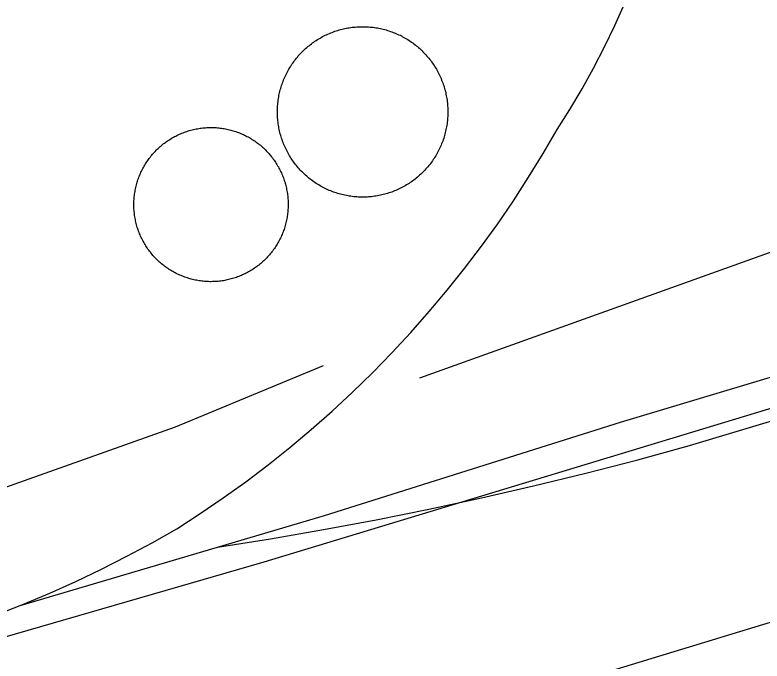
# Model space of a CAD drawing. Extents: x 3651524 to 3689615, y 505651 to 531377.
# Drawn here: x 3674573.2 to 3674805.8, y 513484.9 to 513686 of the extents above; entities that cross this region are included whole.
import ezdxf

# ---------------------------------------------------------------- set-up
doc = ezdxf.new("R2010")
doc.units = 0
for name, color, linetype in [('V-DOMW-TANK', 7, 'Continuous'), ('V-RAIL-TRAK', 7, 'Continuous'), ('V-ROAD-CNTR', 7, 'Continuous'), ('V-SITE-OTLN', 7, 'Continuous'), ('V-TOPO-SHOR', 7, 'Continuous')]:
    doc.layers.add(name, color=color, linetype=linetype)

msp = doc.modelspace()

# ---------------------------------------------------------------- linework, layer by layer
at = {"layer": 'V-DOMW-TANK'}
for points in [[(3674655.006, 513657.699), (3674655.043, 513658.16), (3674655.088, 513658.621), (3674655.139, 513659.082), (3674655.201, 513659.54), (3674655.268, 513659.999), (3674655.346, 513660.456), (3674655.43, 513660.911), (3674655.522, 513661.365), (3674655.623, 513661.818), (3674655.731, 513662.268), (3674655.848, 513662.717), (3674655.971, 513663.163), (3674656.102, 513663.606), (3674656.241, 513664.048), (3674656.388, 513664.488), (3674656.544, 513664.925), (3674656.706, 513665.357), (3674656.876, 513665.789), (3674657.052, 513666.215), (3674657.238, 513666.641), (3674657.429, 513667.063), (3674657.63, 513667.481), (3674657.836, 513667.894), (3674658.051, 513668.306), (3674658.271, 513668.713), (3674658.5, 513669.117), (3674658.733, 513669.514), (3674658.977, 513669.909), (3674659.225, 513670.301), (3674659.483, 513670.686), (3674659.743, 513671.069), (3674660.011, 513671.445), (3674660.288, 513671.818), (3674660.571, 513672.185), (3674660.857, 513672.547), (3674661.15, 513672.904), (3674661.453, 513673.256), (3674661.76, 513673.604), (3674662.074, 513673.944), (3674662.391, 513674.28), (3674662.717, 513674.612), (3674663.047, 513674.935), (3674663.382, 513675.255), (3674663.724, 513675.568), (3674664.073, 513675.873), (3674664.423, 513676.174), (3674664.781, 513676.469), (3674665.144, 513676.758), (3674665.51, 513677.039), (3674665.883, 513677.315), (3674666.26, 513677.583), (3674666.643, 513677.845), (3674667.028, 513678.101), (3674667.419, 513678.351), (3674667.814, 513678.591), (3674668.214, 513678.826), (3674668.617, 513679.056), (3674669.023, 513679.277), (3674669.434, 513679.49), (3674669.848, 513679.697), (3674670.266, 513679.896), (3674670.688, 513680.088), (3674671.114, 513680.272), (3674671.542, 513680.451), (3674671.972, 513680.618), (3674672.406, 513680.782), (3674672.842, 513680.936), (3674673.28, 513681.083), (3674673.723, 513681.223), (3674674.167, 513681.354), (3674674.614, 513681.477), (3674675.062, 513681.593), (3674675.513, 513681.702), (3674675.963, 513681.802), (3674676.418, 513681.894), (3674676.873, 513681.978), (3674677.329, 513682.054), (3674677.788, 513682.122), (3674678.247, 513682.183), (3674678.708, 513682.234), (3674679.168, 513682.279), (3674679.629, 513682.316), (3674680.092, 513682.345), (3674680.555, 513682.363), (3674681.018, 513682.376), (3674681.481, 513682.378), (3674681.943, 513682.376), (3674682.406, 513682.363), (3674682.869, 513682.343), (3674683.332, 513682.314), (3674683.793, 513682.279), (3674684.254, 513682.234), (3674684.714, 513682.181), (3674685.173, 513682.122), (3674685.632, 513682.05), (3674686.089, 513681.976), (3674686.543, 513681.892), (3674686.998, 513681.8), (3674687.451, 513681.7), (3674687.899, 513681.591)], [(3674687.899, 513681.591), (3674688.35, 513681.475), (3674688.794, 513681.352), (3674689.238, 513681.219), (3674689.681, 513681.079), (3674690.119, 513680.932), (3674690.553, 513680.778), (3674690.989, 513680.616), (3674691.422, 513680.446), (3674691.848, 513680.268), (3674692.274, 513680.082), (3674692.695, 513679.891), (3674693.113, 513679.693), (3674693.527, 513679.488), (3674693.939, 513679.271), (3674694.344, 513679.05), (3674694.748, 513678.822), (3674695.145, 513678.587), (3674695.542, 513678.345), (3674695.931, 513678.095), (3674696.318, 513677.841), (3674696.699, 513677.577), (3674697.076, 513677.309), (3674697.449, 513677.034), (3674697.815, 513676.752), (3674698.178, 513676.463), (3674698.536, 513676.168), (3674698.889, 513675.867), (3674699.235, 513675.56), (3674699.577, 513675.247), (3674699.913, 513674.929), (3674700.242, 513674.603), (3674700.566, 513674.274), (3674700.885, 513673.938), (3674701.199, 513673.596), (3674701.506, 513673.25), (3674701.805, 513672.895), (3674702.1, 513672.537), (3674702.389, 513672.177), (3674702.671, 513671.81), (3674702.946, 513671.437), (3674703.214, 513671.06), (3674703.476, 513670.677), (3674703.732, 513670.292), (3674703.982, 513669.901), (3674704.224, 513669.506), (3674704.457, 513669.107), (3674704.686, 513668.703), (3674704.908, 513668.298), (3674705.121, 513667.888), (3674705.328, 513667.472), (3674705.526, 513667.05), (3674705.719, 513666.633), (3674705.903, 513666.207), (3674706.081, 513665.779), (3674706.249, 513665.349), (3674706.413, 513664.914), (3674706.567, 513664.478), (3674706.714, 513664.038), (3674706.853, 513663.598), (3674706.984, 513663.153), (3674707.107, 513662.707), (3674707.226, 513662.258), (3674707.332, 513661.808), (3674707.431, 513661.357), (3674707.521, 513660.902), (3674707.609, 513660.446), (3674707.685, 513659.989), (3674707.752, 513659.53), (3674707.814, 513659.071), (3674707.865, 513658.611), (3674707.912, 513658.15), (3674707.947, 513657.687), (3674707.974, 513657.226), (3674707.994, 513656.765), (3674708.006, 513656.301), (3674708.01, 513655.838), (3674708.006, 513655.375), (3674707.994, 513654.912), (3674707.974, 513654.449), (3674707.945, 513653.986), (3674707.912, 513653.525), (3674707.865, 513653.065), (3674707.812, 513652.604), (3674707.752, 513652.145), (3674707.683, 513651.686), (3674707.607, 513651.23), (3674707.521, 513650.775), (3674707.429, 513650.32), (3674707.328, 513649.868), (3674707.222, 513649.417), (3674707.103, 513648.969), (3674706.98, 513648.524), (3674706.849, 513648.08), (3674706.71, 513647.637), (3674706.562, 513647.199), (3674706.409, 513646.761), (3674706.247, 513646.329), (3674706.077, 513645.897), (3674705.899, 513645.469), (3674705.715, 513645.043)], [(3674666.635, 513633.846), (3674666.25, 513634.108), (3674665.875, 513634.377), (3674665.504, 513634.653), (3674665.136, 513634.934), (3674664.773, 513635.222), (3674664.417, 513635.517), (3674664.064, 513635.818), (3674663.718, 513636.126), (3674663.376, 513636.439), (3674663.04, 513636.756), (3674662.711, 513637.08), (3674662.385, 513637.412), (3674662.068, 513637.748), (3674661.754, 513638.09), (3674661.447, 513638.436), (3674661.146, 513638.788), (3674660.851, 513639.146), (3674660.564, 513639.509), (3674660.282, 513639.876), (3674660.007, 513640.248), (3674659.737, 513640.625), (3674659.475, 513641.008), (3674659.219, 513641.393), (3674658.971, 513641.784), (3674658.729, 513642.18), (3674658.494, 513642.579), (3674658.267, 513642.982), (3674658.045, 513643.388), (3674657.832, 513643.8), (3674657.625, 513644.213), (3674657.423, 513644.633), (3674657.234, 513645.053), (3674657.05, 513645.479), (3674656.872, 513645.907), (3674656.702, 513646.337), (3674656.54, 513646.771), (3674656.386, 513647.207), (3674656.239, 513647.648), (3674656.1, 513648.088), (3674655.969, 513648.534), (3674655.842, 513648.979), (3674655.729, 513649.429), (3674655.62, 513649.878), (3674655.52, 513650.331), (3674655.428, 513650.785), (3674655.344, 513651.24), (3674655.268, 513651.697), (3674655.199, 513652.155), (3674655.139, 513652.614), (3674655.086, 513653.075), (3674655.043, 513653.536), (3674655.006, 513653.997), (3674654.977, 513654.459), (3674654.957, 513654.922), (3674654.945, 513655.385), (3674654.943, 513655.848), (3674654.947, 513656.311), (3674654.957, 513656.774), (3674654.977, 513657.236), (3674655.006, 513657.699)], [(3674625.585, 513649.376), (3674625.976, 513649.524), (3674626.371, 513649.665), (3674626.766, 513649.8), (3674627.168, 513649.927), (3674627.569, 513650.048), (3674627.972, 513650.163), (3674628.38, 513650.269), (3674628.784, 513650.367), (3674629.193, 513650.46), (3674629.603, 513650.546), (3674630.016, 513650.623), (3674630.428, 513650.693), (3674630.844, 513650.757), (3674631.257, 513650.814), (3674631.675, 513650.863), (3674632.091, 513650.904), (3674632.509, 513650.939), (3674632.927, 513650.968), (3674633.346, 513650.986), (3674633.764, 513650.998), (3674634.184, 513651.004), (3674634.604, 513651.002), (3674635.022, 513650.994), (3674635.442, 513650.976), (3674635.859, 513650.953), (3674636.277, 513650.922), (3674636.695, 513650.884), (3674637.111, 513650.836), (3674637.526, 513650.783), (3674637.942, 513650.724), (3674638.356, 513650.656), (3674638.768, 513650.582), (3674639.179, 513650.503), (3674639.589, 513650.41), (3674639.996, 513650.314), (3674640.402, 513650.212), (3674640.805, 513650.101), (3674641.209, 513649.984), (3674641.608, 513649.86), (3674642.005, 513649.728), (3674642.403, 513649.589), (3674642.796, 513649.444), (3674643.185, 513649.292), (3674643.574, 513649.135), (3674643.959, 513648.969), (3674644.34, 513648.797), (3674644.719, 513648.616), (3674645.096, 513648.432), (3674645.469, 513648.24), (3674645.837, 513648.041), (3674646.202, 513647.836), (3674646.564, 513647.625), (3674646.923, 513647.408), (3674647.277, 513647.183), (3674647.627, 513646.951), (3674647.973, 513646.718), (3674648.315, 513646.474), (3674648.653, 513646.228), (3674648.987, 513645.974), (3674649.315, 513645.714), (3674649.642, 513645.45), (3674649.96, 513645.18), (3674650.273, 513644.903), (3674650.584, 513644.621), (3674650.89, 513644.334), (3674651.189, 513644.041), (3674651.484, 513643.744), (3674651.772, 513643.441), (3674652.055, 513643.132), (3674652.336, 513642.821), (3674652.61, 513642.503), (3674652.878, 513642.18), (3674653.14, 513641.852), (3674653.396, 513641.522), (3674653.646, 513641.186), (3674653.89, 513640.846), (3674654.13, 513640.502), (3674654.363, 513640.152), (3674654.588, 513639.802), (3674654.809, 513639.445), (3674655.022, 513639.085), (3674655.231, 513638.72), (3674655.432, 513638.354), (3674655.627, 513637.983), (3674655.815, 513637.608), (3674655.997, 513637.23), (3674656.169, 513636.851), (3674656.339, 513636.468), (3674656.501, 513636.081), (3674656.657, 513635.691), (3674656.804, 513635.298), (3674656.946, 513634.907), (3674657.081, 513634.508), (3674657.208, 513634.108), (3674657.329, 513633.707), (3674657.441, 513633.304), (3674657.548, 513632.9), (3674657.648, 513632.493), (3674657.74, 513632.083), (3674657.824, 513631.673)], [(3674613.729, 513614.554), (3674613.516, 513614.915), (3674613.307, 513615.277), (3674613.106, 513615.646), (3674612.912, 513616.016), (3674612.721, 513616.389), (3674612.541, 513616.768), (3674612.367, 513617.149), (3674612.197, 513617.532), (3674612.035, 513617.919), (3674611.881, 513618.308), (3674611.732, 513618.699), (3674611.588, 513619.092), (3674611.457, 513619.49), (3674611.33, 513619.889), (3674611.21, 513620.291), (3674611.095, 513620.694), (3674610.988, 513621.099), (3674610.89, 513621.505), (3674610.798, 513621.915), (3674610.712, 513622.324), (3674610.634, 513622.736), (3674610.564, 513623.15), (3674610.501, 513623.563), (3674610.446, 513623.979), (3674610.399, 513624.395), (3674610.354, 513624.813), (3674610.321, 513625.228), (3674610.292, 513625.648), (3674610.274, 513626.066), (3674610.261, 513626.484), (3674610.255, 513626.904), (3674610.257, 513627.323), (3674610.268, 513627.741), (3674610.284, 513628.161), (3674610.308, 513628.579), (3674610.339, 513628.997), (3674610.378, 513629.412), (3674610.423, 513629.83), (3674610.476, 513630.246), (3674610.538, 513630.66), (3674610.608, 513631.073), (3674610.681, 513631.485), (3674610.763, 513631.897), (3674610.851, 513632.306), (3674610.947, 513632.714), (3674611.054, 513633.119), (3674611.163, 513633.525), (3674611.279, 513633.926), (3674611.404, 513634.325), (3674611.535, 513634.725), (3674611.675, 513635.12), (3674611.82, 513635.513), (3674611.971, 513635.902), (3674612.131, 513636.292), (3674612.297, 513636.677), (3674612.469, 513637.057), (3674612.649, 513637.436), (3674612.834, 513637.811), (3674613.026, 513638.184), (3674613.225, 513638.555), (3674613.43, 513638.919), (3674613.643, 513639.282), (3674613.86, 513639.638), (3674614.083, 513639.992), (3674614.314, 513640.345), (3674614.55, 513640.689), (3674614.792, 513641.033), (3674615.039, 513641.371), (3674615.293, 513641.702), (3674615.553, 513642.034), (3674615.82, 513642.356), (3674616.09, 513642.675), (3674616.366, 513642.991), (3674616.649, 513643.302), (3674616.936, 513643.605), (3674617.229, 513643.906), (3674617.528, 513644.201), (3674617.829, 513644.49), (3674618.138, 513644.774), (3674618.451, 513645.053), (3674618.769, 513645.327), (3674619.09, 513645.596), (3674619.418, 513645.858), (3674619.75, 513646.114), (3674620.086, 513646.364), (3674620.426, 513646.609), (3674620.77, 513646.847), (3674621.12, 513647.08), (3674621.472, 513647.306), (3674621.828, 513647.527), (3674622.189, 513647.74), (3674622.553, 513647.949), (3674622.92, 513648.149), (3674623.291, 513648.344), (3674623.666, 513648.534), (3674624.044, 513648.715), (3674624.423, 513648.893), (3674624.808, 513649.059), (3674625.195, 513649.221), (3674625.585, 513649.376)], [(3674705.715, 513645.043), (3674705.522, 513644.623), (3674705.323, 513644.205), (3674705.117, 513643.793), (3674704.902, 513643.38), (3674704.68, 513642.972), (3674704.453, 513642.571), (3674704.217, 513642.171), (3674703.976, 513641.776), (3674703.726, 513641.385), (3674703.472, 513641), (3674703.21, 513640.617), (3674702.94, 513640.24), (3674702.665, 513639.867), (3674702.382, 513639.501), (3674702.094, 513639.138), (3674701.799, 513638.78), (3674701.5, 513638.43), (3674701.193, 513638.081), (3674700.879, 513637.742), (3674700.56, 513637.406), (3674700.236, 513637.074), (3674699.904, 513636.75), (3674699.569, 513636.431), (3674699.227, 513636.117), (3674698.88, 513635.812), (3674698.528, 513635.511), (3674698.172, 513635.216), (3674697.809, 513634.928), (3674697.441, 513634.647), (3674697.068, 513634.371), (3674696.691, 513634.102), (3674696.308, 513633.84), (3674695.921, 513633.584), (3674695.536, 513633.336), (3674695.139, 513633.093), (3674694.739, 513632.859), (3674694.336, 513632.63), (3674693.928, 513632.409), (3674693.519, 513632.196), (3674693.103, 513631.989), (3674692.685, 513631.79), (3674692.263, 513631.598), (3674691.839, 513631.413), (3674691.411, 513631.235), (3674690.981, 513631.067), (3674690.547, 513630.903), (3674690.111, 513630.75), (3674689.671, 513630.602), (3674689.23, 513630.463), (3674688.786, 513630.332), (3674688.339, 513630.209), (3674687.891, 513630.092), (3674687.44, 513629.986), (3674686.988, 513629.885), (3674686.535, 513629.791), (3674686.078, 513629.707), (3674685.622, 513629.631), (3674685.165, 513629.564), (3674684.704, 513629.502), (3674684.245, 513629.451), (3674683.787, 513629.406), (3674683.322, 513629.369), (3674682.859, 513629.343), (3674682.398, 513629.322), (3674681.933, 513629.31), (3674681.47, 513629.306), (3674681.008, 513629.31), (3674680.545, 513629.322), (3674680.082, 513629.343), (3674679.621, 513629.371), (3674679.158, 513629.406), (3674678.697, 513629.451), (3674678.237, 513629.504), (3674677.778, 513629.564), (3674677.321, 513629.633), (3674676.864, 513629.709), (3674676.408, 513629.793), (3674675.955, 513629.887), (3674675.502, 513629.988), (3674675.052, 513630.094), (3674674.603, 513630.211), (3674674.157, 513630.336), (3674673.713, 513630.467), (3674673.272, 513630.606), (3674672.832, 513630.754), (3674672.396, 513630.907), (3674671.961, 513631.069), (3674671.531, 513631.239), (3674671.103, 513631.417), (3674670.679, 513631.602), (3674670.258, 513631.794), (3674669.84, 513631.993), (3674669.426, 513632.2), (3674669.014, 513632.415), (3674668.605, 513632.636), (3674668.205, 513632.863), (3674667.806, 513633.099), (3674667.411, 513633.34), (3674667.02, 513633.59), (3674666.635, 513633.846)], [(3674657.824, 513631.673), (3674657.902, 513631.262), (3674657.974, 513630.848), (3674658.037, 513630.434), (3674658.092, 513630.019), (3674658.142, 513629.603), (3674658.185, 513629.187), (3674658.217, 513628.769), (3674658.246, 513628.351), (3674658.264, 513627.932), (3674658.277, 513627.514), (3674658.283, 513627.094), (3674658.281, 513626.676), (3674658.271, 513626.258), (3674658.254, 513625.839), (3674658.228, 513625.421), (3674658.201, 513625.003), (3674658.16, 513624.585), (3674658.113, 513624.171), (3674658.06, 513623.754), (3674658, 513623.338), (3674657.933, 513622.924), (3674657.857, 513622.513), (3674657.775, 513622.101), (3674657.687, 513621.691), (3674657.589, 513621.284), (3674657.486, 513620.878), (3674657.376, 513620.475), (3674657.259, 513620.071), (3674657.134, 513619.672), (3674657.001, 513619.275), (3674656.864, 513618.879), (3674656.718, 513618.486), (3674656.567, 513618.095), (3674656.407, 513617.708), (3674656.241, 513617.323), (3674656.069, 513616.94), (3674655.889, 513616.561), (3674655.704, 513616.186), (3674655.512, 513615.814), (3674655.313, 513615.445), (3674655.108, 513615.078), (3674654.896, 513614.718), (3674654.678, 513614.357), (3674654.455, 513614.005), (3674654.224, 513613.655), (3674653.988, 513613.309), (3674653.747, 513612.967), (3674653.499, 513612.631), (3674653.245, 513612.295), (3674652.985, 513611.965), (3674652.718, 513611.642), (3674652.448, 513611.322), (3674652.172, 513611.007), (3674651.889, 513610.698), (3674651.602, 513610.395), (3674651.309, 513610.091), (3674651.01, 513609.795), (3674650.707, 513609.508), (3674650.4, 513609.223), (3674650.087, 513608.945), (3674649.769, 513608.672), (3674649.448, 513608.404), (3674649.12, 513608.142), (3674648.788, 513607.886), (3674648.452, 513607.634), (3674648.113, 513607.39), (3674647.768, 513607.151), (3674647.418, 513606.919), (3674647.066, 513606.692), (3674646.71, 513606.473), (3674646.349, 513606.258), (3674645.985, 513606.051), (3674645.618, 513605.848), (3674645.247, 513605.653), (3674644.873, 513605.465), (3674644.494, 513605.283), (3674644.113, 513605.109), (3674643.73, 513604.939), (3674643.343, 513604.777), (3674642.954, 513604.623), (3674642.562, 513604.474), (3674642.167, 513604.333), (3674641.77, 513604.197), (3674641.371, 513604.072), (3674640.969, 513603.95), (3674640.566, 513603.837), (3674640.16, 513603.73), (3674639.753, 513603.63), (3674639.345, 513603.538), (3674638.933, 513603.454), (3674638.522, 513603.374), (3674638.11, 513603.304), (3674637.694, 513603.241), (3674637.281, 513603.184), (3674636.863, 513603.134), (3674636.447, 513603.093), (3674636.029, 513603.059), (3674635.612, 513603.032), (3674635.192, 513603.012), (3674634.774, 513602.999)], [(3674634.774, 513602.999), (3674634.354, 513602.993), (3674633.934, 513602.995), (3674633.516, 513603.005), (3674633.097, 513603.022), (3674632.679, 513603.046), (3674632.261, 513603.077), (3674631.843, 513603.118), (3674631.427, 513603.161), (3674631.012, 513603.214), (3674630.596, 513603.274), (3674630.182, 513603.341), (3674629.771, 513603.417), (3674629.359, 513603.499), (3674628.949, 513603.587), (3674628.542, 513603.681), (3674628.136, 513603.788), (3674627.731, 513603.896), (3674627.329, 513604.015), (3674626.93, 513604.14), (3674626.529, 513604.271), (3674626.135, 513604.408), (3674625.742, 513604.554), (3674625.353, 513604.705), (3674624.964, 513604.865), (3674624.579, 513605.031), (3674624.198, 513605.205), (3674623.819, 513605.381), (3674623.442, 513605.567), (3674623.072, 513605.758), (3674622.701, 513605.957), (3674622.336, 513606.161), (3674621.974, 513606.372), (3674621.616, 513606.591), (3674621.261, 513606.813), (3674620.911, 513607.044), (3674620.567, 513607.28), (3674620.223, 513607.521), (3674619.885, 513607.767), (3674619.553, 513608.023), (3674619.225, 513608.283), (3674618.898, 513608.549), (3674618.578, 513608.82), (3674618.265, 513609.096), (3674617.954, 513609.377), (3674617.649, 513609.665), (3674617.35, 513609.956), (3674617.055, 513610.255), (3674616.764, 513610.558), (3674616.479, 513610.866), (3674616.201, 513611.179), (3674615.928, 513611.494), (3674615.66, 513611.818), (3674615.398, 513612.146), (3674615.142, 513612.475), (3674614.892, 513612.811), (3674614.646, 513613.151), (3674614.409, 513613.495), (3674614.175, 513613.845), (3674613.95, 513614.198), (3674613.729, 513614.554)]]:
    msp.add_lwpolyline(points, dxfattribs=at)
at = {"layer": 'V-RAIL-TRAK'}
for points in [[(3674574.872, 513502.199), (3674636.341, 513520.365), (3674669.565, 513530.185), (3674761.77, 513559.215), (3674820.876, 513576.971), (3674842.367, 513583.429), (3674922.973, 513608.144), (3674967.803, 513622.611), (3674986.467, 513628.632), (3675050.463, 513649.114), (3675128.553, 513673.369), (3675277.17, 513718.998), (3675430.84, 513767.05), (3675573.444, 513812.78), (3675690.829, 513848.909), (3675836.456, 513895.589), (3675994.142, 513944.073), (3676112.045, 513981.195), (3676155.363, 513994.003), (3676217.294, 514011.01)], [(3674567.614, 513499.325), (3674575.869, 513502.594), (3674584.051, 513506.047), (3674592.153, 513509.686), (3674600.169, 513513.51), (3674608.095, 513517.514), (3674615.928, 513521.696), (3674623.664, 513526.058), (3674630.944, 513530.766), (3674638.106, 513535.657), (3674645.143, 513540.724), (3674652.053, 513545.96), (3674658.83, 513551.369), (3674665.471, 513556.946), (3674671.974, 513562.682), (3674678.331, 513568.581), (3674684.538, 513574.634), (3674690.594, 513580.84), (3674696.494, 513587.193), (3674702.235, 513593.691), (3674707.814, 513600.331), (3674713.227, 513607.105), (3674718.467, 513614.011), (3674723.536, 513621.046), (3674728.431, 513628.206), (3674733.143, 513635.485), (3674737.676, 513642.876), (3674742.022, 513650.38), (3674745.988, 513656.638), (3674749.775, 513663.01), (3674753.378, 513669.486), (3674756.792, 513676.064), (3674760.015, 513682.734), (3674763.048, 513689.497)], [(3674636.341, 513520.365), (3674652.841, 513522.963), (3674669.305, 513525.792), (3674685.726, 513528.849), (3674702.106, 513532.136), (3674718.437, 513535.653), (3674734.716, 513539.397), (3674750.943, 513543.368), (3674767.112, 513547.566), (3674783.219, 513551.99), (3674816.438, 513561.912)]]:
    msp.add_lwpolyline(points, dxfattribs=at)
at = {"layer": 'V-ROAD-CNTR'}
msp.add_arc((3369500.72, 1494795.426), 1027714.144, 287.241303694, 287.317795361, dxfattribs=at)
at = {"layer": 'V-SITE-OTLN'}
msp.add_lwpolyline([(3674884.886, 513586.691), (3674650.707, 513515.621), (3674434.078, 513452.967), (3674143.889, 513355.386), (3674063.067, 513326.609), (3673628.897, 513193.61), (3673436.344, 514166.883), (3674074.48, 514409.01), (3674225.471, 514470.088), (3674407.327, 514535.339), (3674600.652, 514605.747), (3674670.688, 514630.016), (3674771.109, 514669.848), (3674961.09, 514740.315)], dxfattribs=at)
at = {"layer": 'V-TOPO-SHOR'}
for points in [[(3674699.333, 513573.039), (3674817.687, 513615.465), (3674885.06, 513641.117), (3674933.047, 513668.431)], [(3674454.767, 513490.326), (3674538.403, 513527.754), (3674623.256, 513557.8), (3674669.272, 513576.889)], [(3674310.748, 513344.017), (3674577.774, 513426.761), (3674849.308, 513509.43), (3674948.972, 513541.813)]]:
    msp.add_lwpolyline(points, dxfattribs=at)

doc.saveas('drawing.dxf')
